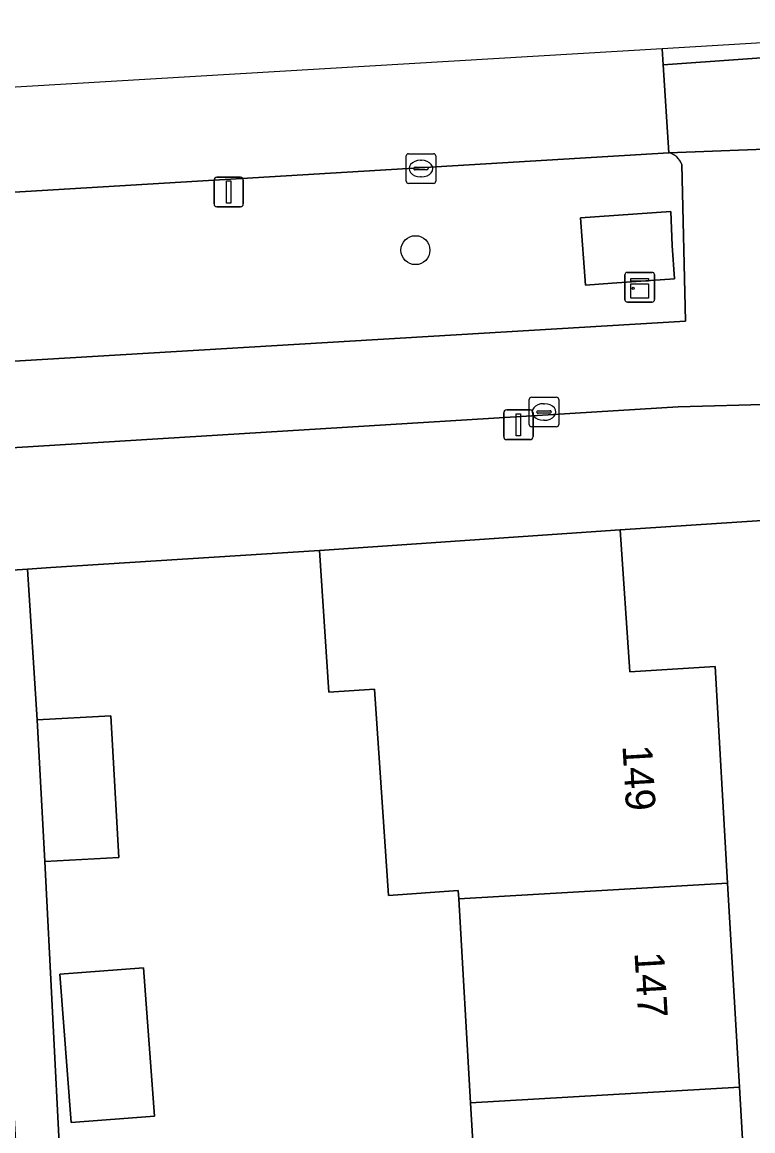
# Model space of a CAD drawing. Extents: x 159680 to 160786, y 387323 to 388340.
# Drawn here: x 160694.95 to 160719.64, y 388302.58 to 388340.02 of the extents above; entities that cross this region are included whole.
import ezdxf

# ---------------------------------------------------------------- set-up
doc = ezdxf.new("R2010")
doc.units = 0
for name, color, linetype in [('IMGEO_Boom', 7, 'Continuous'), ('IMGEO_Erf', 7, 'Continuous'), ('IMGEO_Fietspad_open', 7, 'Continuous'), ('IMGEO_Groenvoorziening', 7, 'Continuous'), ('IMGEO_Kast', 7, 'Continuous'), ('IMGEO_Kolk', 7, 'Continuous'), ('IMGEO_Lichtmast', 7, 'Continuous'), ('IMGEO_Muur', 7, 'Continuous'), ('IMGEO_Pand', 7, 'Continuous'), ('IMGEO_Pand_nummerreeks', 7, 'Continuous'), ('IMGEO_Rijbaan_regionaal_gesloten', 7, 'Continuous'), ('IMGEO_Voetpad_open', 7, 'Continuous')]:
    doc.layers.add(name, color=color, linetype=linetype)

msp = doc.modelspace()

# ---------------------------------------------------------------- linework, layer by layer
at = {"layer": 'IMGEO_Boom'}
msp.add_circle((160708.241, 388332.323), 0.489, dxfattribs=at)
at = {"layer": 'IMGEO_Erf'}
for points in [[(160726.97, 388261.677), (160723.045, 388323.397), (160715.161, 388322.877), (160715.482, 388318.084), (160718.367, 388318.26), (160718.789, 388310.946), (160719.19, 388304.057), (160719.599, 388297.016)], [(160710.491, 388296.894), (160710.106, 388303.527), (160709.705, 388310.416), (160709.689, 388310.693), (160707.327, 388310.531), (160706.862, 388317.495), (160705.318, 388317.39), (160704.998, 388322.184), (160695.926, 388321.6), (160695.134, 388321.55), (160695.458, 388316.456), (160697.949, 388316.595), (160698.216, 388311.808), (160695.725, 388311.669), (160696.237, 388301.492)]]:
    msp.add_lwpolyline(points, dxfattribs=at)
msp.add_lwpolyline([(160696.604, 388302.862), (160696.231, 388307.869), (160699.055, 388308.08), (160699.429, 388303.072)], close=True, dxfattribs=at)
at = {"layer": 'IMGEO_Fietspad_open'}
for points in [[(160720.043, 388335.731), (160716.801, 388335.616)], [(160717.24, 388335.219), (160717.368, 388329.924), (160659.338, 388326.463), (160659.605, 388323.5), (160717.121, 388327.035), (160720.396, 388327.117)]]:
    msp.add_lwpolyline(points, dxfattribs=at)
msp.add_arc((160716.638, 388334.994), 0.643, 20.4511, 75.301, dxfattribs=at)
at = {"layer": 'IMGEO_Groenvoorziening'}
for points in [[(160716.801, 388335.616), (160690.933, 388334.057), (160681.416, 388333.399)], [(160659.338, 388326.463), (160717.368, 388329.924), (160717.24, 388335.219)]]:
    msp.add_lwpolyline(points, dxfattribs=at)
msp.add_lwpolyline([(160713.987, 388331.141), (160713.823, 388333.411), (160716.871, 388333.631), (160716.915, 388332.484), (160716.996, 388331.359), (160714.882, 388331.206)], close=True, dxfattribs=at)
msp.add_arc((160716.638, 388334.994), 0.643, 20.4511, 75.301, dxfattribs=at)
at = {"layer": 'IMGEO_Kast'}
for p, q in [((160715.318, 388330.647), (160715.318, 388331.488)), ((160715.318, 388331.488), (160715.318, 388330.647)), ((160715.393, 388331.572), (160716.234, 388331.572)), ((160716.234, 388331.572), (160715.393, 388331.572)), ((160716.318, 388331.497), (160716.318, 388330.656)), ((160716.318, 388330.656), (160716.318, 388331.497)), ((160716.243, 388330.572), (160715.402, 388330.572)), ((160715.402, 388330.572), (160716.243, 388330.572))]:
    msp.add_line(p, q, dxfattribs=at)
for points in [[(160715.513, 388331.362), (160716.113, 388331.362), (160716.113, 388331.277), (160715.513, 388331.277), (160715.513, 388331.362)], [(160715.513, 388331.187), (160716.113, 388331.187), (160716.113, 388330.698), (160715.513, 388330.698), (160715.513, 388331.187)]]:
    msp.add_lwpolyline(points, dxfattribs=at)
msp.add_circle((160715.597, 388331.036), 0.0377, dxfattribs=at)
for centre, start, end in [((160715.396, 388331.494), 92.4484, 184.2845), ((160715.396, 388331.494), 92.4484, 184.2845), ((160716.24, 388331.494), 2.4484, 94.2845), ((160716.24, 388331.494), 2.4484, 94.2845), ((160715.396, 388330.65), 182.4484, 274.2845), ((160715.396, 388330.65), 182.4484, 274.2845), ((160716.24, 388330.65), 272.4484, 4.2845), ((160716.24, 388330.65), 272.4484, 4.2845)]:
    msp.add_arc(centre, 0.0779, start, end, dxfattribs=at)
at = {"layer": 'IMGEO_Kolk'}
for p, q in [((160707.927, 388334.653), (160707.927, 388335.505)), ((160708.002, 388335.579), (160708.854, 388335.579)), ((160708.928, 388335.505), (160708.928, 388334.653)), ((160708.186, 388335.073), (160708.186, 388335.085)), ((160708.229, 388335.122), (160708.627, 388335.122)), ((160708.415, 388335.359), (160708.44, 388335.359)), ((160708.67, 388335.085), (160708.67, 388335.073)), ((160708.624, 388335.036), (160708.226, 388335.036)), ((160708.438, 388334.799), (160708.413, 388334.799)), ((160708.854, 388334.579), (160708.002, 388334.579)), ((160712.084, 388326.431), (160712.084, 388327.283)), ((160712.159, 388327.357), (160713.011, 388327.357)), ((160713.085, 388327.283), (160713.085, 388326.431)), ((160712.343, 388326.851), (160712.343, 388326.863)), ((160712.386, 388326.9), (160712.784, 388326.9)), ((160712.572, 388327.137), (160712.597, 388327.137)), ((160712.827, 388326.863), (160712.827, 388326.851)), ((160712.781, 388326.814), (160712.383, 388326.814)), ((160712.595, 388326.577), (160712.57, 388326.577)), ((160713.011, 388326.357), (160712.159, 388326.357))]:
    msp.add_line(p, q, dxfattribs=at)
for points in [[(160707.927, 388334.653), (160707.927, 388335.505)], [(160708.002, 388335.579), (160708.854, 388335.579)], [(160708.928, 388335.505), (160708.928, 388334.653)], [(160708.854, 388334.579), (160708.002, 388334.579)], [(160712.084, 388326.431), (160712.084, 388327.283)], [(160712.159, 388327.357), (160713.011, 388327.357)], [(160713.085, 388327.283), (160713.085, 388326.431)], [(160713.011, 388326.357), (160712.159, 388326.357)]]:
    msp.add_lwpolyline(points, dxfattribs=at)
for centre, radius, start, end in [((160708.004, 388335.503), 0.0765, 91.552, 178.448), ((160708.004, 388335.503), 0.0765, 91.552, 178.448), ((160708.852, 388335.503), 0.0765, 1.552, 88.448), ((160708.852, 388335.503), 0.0765, 1.552, 88.448), ((160708.226, 388335.082), 0.0403, 85.8775, 175.7526), ((160708.223, 388335.072), 0.0366, 178.938, 274.7102), ((160708.627, 388335.079), 0.043, 264.8664, 352.4533), ((160708.631, 388335.084), 0.0386, 1.7309, 96.639), ((160708.004, 388334.655), 0.0765, 181.552, 268.448), ((160708.004, 388334.655), 0.0765, 181.552, 268.448), ((160708.852, 388334.655), 0.0765, 271.552, 358.448), ((160708.852, 388334.655), 0.0765, 271.552, 358.448), ((160712.161, 388327.281), 0.0765, 91.552, 178.448), ((160712.161, 388327.281), 0.0765, 91.552, 178.448), ((160713.009, 388327.281), 0.0765, 1.552, 88.448), ((160713.009, 388327.281), 0.0765, 1.552, 88.448), ((160712.383, 388326.86), 0.0403, 85.8775, 175.7526), ((160712.38, 388326.85), 0.0366, 178.938, 274.7102), ((160712.784, 388326.857), 0.043, 264.8664, 352.4533), ((160712.788, 388326.862), 0.0386, 1.7309, 96.639), ((160712.161, 388326.433), 0.0765, 181.552, 268.448), ((160712.161, 388326.433), 0.0765, 181.552, 268.448), ((160713.009, 388326.433), 0.0765, 271.552, 358.448), ((160713.009, 388326.433), 0.0765, 271.552, 358.448)]:
    msp.add_arc(centre, radius, start, end, dxfattribs=at)
for centre, major_axis, ratio, start_param, end_param in [((160708.414, 388335.079), (-0.387, 0.002), 0.722429, 4.712389, 7.853982), ((160708.439, 388335.079), (-0.39, 0.002), 0.717154, 1.570796, 4.712389), ((160712.571, 388326.857), (-0.387, 0.002), 0.722429, 4.712389, 7.853982), ((160712.596, 388326.857), (-0.39, 0.002), 0.717154, 1.570796, 4.712389)]:
    msp.add_ellipse(centre, major_axis=major_axis, ratio=ratio, start_param=start_param, end_param=end_param, dxfattribs=at)
at = {"layer": 'IMGEO_Lichtmast'}
for p, q in [((160701.436, 388333.886), (160701.436, 388334.686)), ((160701.436, 388334.686), (160701.436, 388333.886)), ((160701.536, 388334.786), (160702.326, 388334.786)), ((160702.326, 388334.786), (160701.536, 388334.786)), ((160702.426, 388334.686), (160702.426, 388333.886)), ((160702.426, 388333.886), (160702.426, 388334.686)), ((160702.326, 388333.786), (160701.536, 388333.786)), ((160701.536, 388333.786), (160702.326, 388333.786)), ((160711.223, 388326.025), (160711.223, 388326.825)), ((160711.223, 388326.825), (160711.223, 388326.025)), ((160711.323, 388326.925), (160712.113, 388326.925)), ((160712.113, 388326.925), (160711.323, 388326.925)), ((160712.213, 388326.825), (160712.213, 388326.025)), ((160712.213, 388326.025), (160712.213, 388326.825)), ((160712.113, 388325.925), (160711.323, 388325.925)), ((160711.323, 388325.925), (160712.113, 388325.925))]:
    msp.add_line(p, q, dxfattribs=at)
for points in [[(160701.856, 388334.661), (160702.006, 388334.661), (160702.006, 388333.911), (160701.856, 388333.911), (160701.856, 388334.661)], [(160711.643, 388326.8), (160711.793, 388326.8), (160711.793, 388326.05), (160711.643, 388326.05), (160711.643, 388326.8)]]:
    msp.add_lwpolyline(points, dxfattribs=at)
for centre, start, end in [((160701.536, 388334.686), 90, 180), ((160701.536, 388334.686), 90, 180), ((160702.326, 388334.686), 0, 90), ((160702.326, 388334.686), 360, 90), ((160701.536, 388333.886), 180, 270), ((160701.536, 388333.886), 180, 270), ((160702.326, 388333.886), 270, 0), ((160702.326, 388333.886), 270, 0), ((160711.323, 388326.825), 90, 180), ((160711.323, 388326.825), 90, 180), ((160712.113, 388326.825), 0, 90), ((160712.113, 388326.825), 360, 90), ((160711.323, 388326.025), 180, 270), ((160711.323, 388326.025), 180, 270), ((160712.113, 388326.025), 270, 0), ((160712.113, 388326.025), 270, 0)]:
    msp.add_arc(centre, 0.1, start, end, dxfattribs=at)
at = {"layer": 'IMGEO_Muur'}
msp.add_lwpolyline([(160704.998, 388322.184), (160695.926, 388321.6)], dxfattribs=at)
at = {"layer": 'IMGEO_Pand'}
for points in [[(160709.705, 388310.416), (160718.789, 388310.946), (160718.367, 388318.26), (160715.482, 388318.084), (160715.161, 388322.877), (160704.998, 388322.184), (160705.318, 388317.39), (160706.862, 388317.495), (160707.327, 388310.531), (160709.689, 388310.693)], [(160695.458, 388316.456), (160695.725, 388311.669), (160698.216, 388311.808), (160697.949, 388316.595)], [(160709.705, 388310.416), (160710.106, 388303.527), (160719.19, 388304.057), (160718.789, 388310.946)], [(160696.231, 388307.869), (160696.604, 388302.862), (160699.429, 388303.072), (160699.055, 388308.08)], [(160719.19, 388304.057), (160710.106, 388303.527), (160710.491, 388296.894), (160707.808, 388296.738), (160704.788, 388296.562), (160704.988, 388293.135), (160705.152, 388290.308), (160708.172, 388290.484), (160708.007, 388293.313), (160716.222, 388293.791), (160716.047, 388296.81), (160719.599, 388297.016)]]:
    msp.add_lwpolyline(points, close=True, dxfattribs=at)
at = {"layer": 'IMGEO_Rijbaan_regionaal_gesloten'}
for points in [[(160731.736, 388339.16), (160731.681, 388340.024), (160720.513, 388339.362), (160716.577, 388339.129), (160716.612, 388338.58), (160724.365, 388339.139), (160731.736, 388339.16)], [(160681.416, 388333.399), (160690.933, 388334.057), (160716.801, 388335.616), (160716.612, 388338.58), (160716.577, 388339.129), (160536.303, 388328.444)], [(160732.224, 388331.507), (160731.736, 388339.16), (160724.365, 388339.139), (160716.612, 388338.58), (160716.801, 388335.616), (160720.043, 388335.731), (160720.307, 388335.742), (160720.334, 388335.744), (160720.362, 388335.746)]]:
    msp.add_lwpolyline(points, dxfattribs=at)
at = {"layer": 'IMGEO_Voetpad_open'}
for points in [[(160713.987, 388331.141), (160714.882, 388331.206), (160716.996, 388331.359), (160716.915, 388332.484), (160716.871, 388333.631), (160713.823, 388333.411)], [(160695.458, 388316.456), (160695.134, 388321.55), (160693.574, 388321.451), (160693.78, 388318.215), (160694.077, 388313.224), (160694.324, 388309.068), (160694.774, 388301.492), (160696.237, 388301.492), (160695.725, 388311.669)]]:
    msp.add_lwpolyline(points, close=True, dxfattribs=at)
for points in [[(160720.396, 388327.117), (160717.121, 388327.035), (160659.605, 388323.5), (160653.518, 388323.156)], [(160693.574, 388321.451), (160695.134, 388321.55), (160695.926, 388321.6), (160704.998, 388322.184), (160715.161, 388322.877), (160723.045, 388323.397), (160725.94, 388323.543)]]:
    msp.add_lwpolyline(points, dxfattribs=at)

# ---------------------------------------------------------------- texts
at = {"layer": 'IMGEO_Pand_nummerreeks'}
for s, p in [('149', (160715.234, 388315.586)), ('147', (160715.64, 388308.596))]:
    msp.add_text(s, height=1, rotation=273.3271, dxfattribs=at).set_placement(p)

doc.saveas('drawing.dxf')
